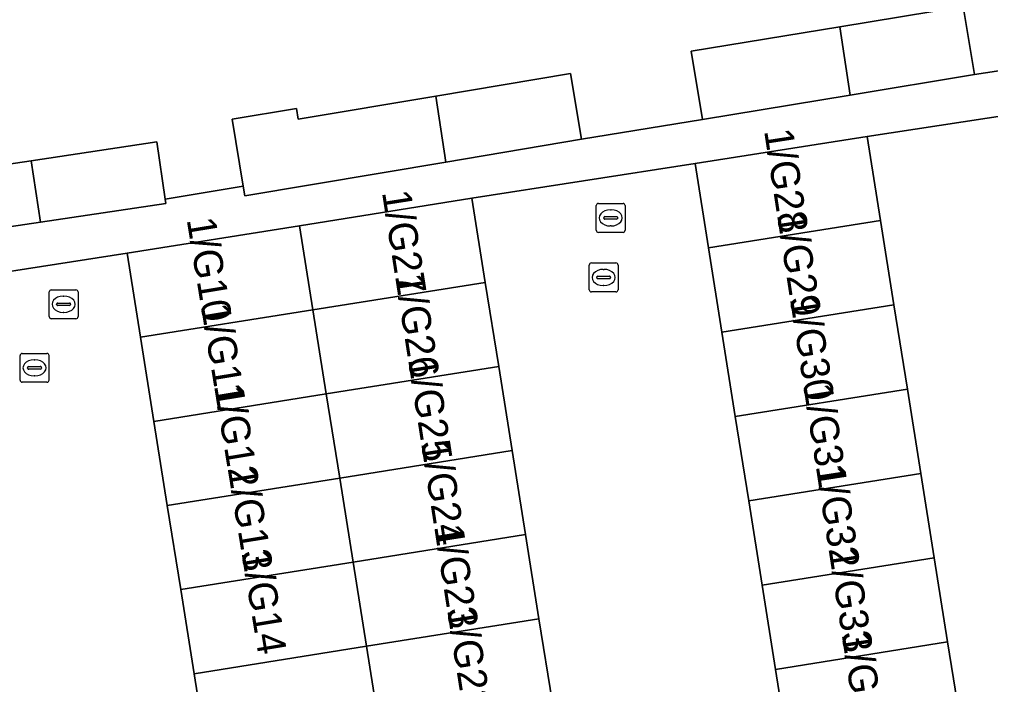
# Model space of a CAD drawing. Extents: x 160077 to 160948, y 386481 to 387498.
# Drawn here: x 160470.64 to 160504.27, y 387091.52 to 387114.56 of the extents above; entities that cross this region are included whole.
import ezdxf

# ---------------------------------------------------------------- set-up
doc = ezdxf.new("R2010")
doc.units = 0
for name, color, linetype in [('IMGEO_Erf', 7, 'Continuous'), ('IMGEO_Kolk', 7, 'Continuous'), ('IMGEO_Pand', 7, 'Continuous'), ('IMGEO_Pand_nummerreeks', 7, 'Continuous'), ('IMGEO_Rijbaan_lokaal_open', 7, 'Continuous'), ('IMGEO_Rioolput', 7, 'Continuous'), ('IMGEO_Voetpad_open', 7, 'Continuous')]:
    doc.layers.add(name, color=color, linetype=linetype)

msp = doc.modelspace()

# ---------------------------------------------------------------- linework, layer by layer
at = {"layer": 'IMGEO_Erf'}
for points in [[(160455.401, 387117.108), (160456.412, 387110.822), (160460.797, 387111.529), (160461.633, 387106.348), (160466.206, 387106.971), (160465.917, 387108.905), (160471.041, 387109.67), (160475.393, 387110.319), (160475.689, 387108.336), (160478.389, 387108.79), (160478, 387111.107), (160480.229, 387111.481), (160480.292, 387111.109), (160485.056, 387111.907), (160489.722, 387112.69), (160490.104, 387110.412), (160494.296, 387111.102), (160493.908, 387113.461), (160499.05, 387114.307), (160503.326, 387115.01), (160503.714, 387112.651), (160508.902, 387113.439)], [(160510.65, 387112.136), (160500, 387110.513), (160500.464, 387107.594), (160500.928, 387104.675), (160501.392, 387101.756), (160501.856, 387098.837), (160502.32, 387095.918), (160502.785, 387092.998), (160503.249, 387090.079), (160503.713, 387087.16), (160504.177, 387084.241), (160504.641, 387081.322)]]:
    msp.add_lwpolyline(points, dxfattribs=at)
at = {"layer": 'IMGEO_Kolk'}
for p, q in [((160490.371, 387105.2), (160490.371, 387106.052)), ((160490.446, 387106.126), (160491.298, 387106.126)), ((160490.859, 387105.906), (160490.884, 387105.906)), ((160491.372, 387106.052), (160491.372, 387105.2)), ((160490.63, 387105.62), (160490.63, 387105.632)), ((160491.068, 387105.583), (160490.67, 387105.583)), ((160490.673, 387105.669), (160491.071, 387105.669)), ((160491.114, 387105.632), (160491.114, 387105.62)), ((160490.882, 387105.346), (160490.857, 387105.346)), ((160491.298, 387105.126), (160490.446, 387105.126)), ((160470.66, 387102.068), (160470.66, 387102.92)), ((160470.735, 387102.994), (160471.587, 387102.994)), ((160471.661, 387102.92), (160471.661, 387102.068)), ((160470.962, 387102.537), (160471.36, 387102.537)), ((160471.148, 387102.774), (160471.173, 387102.774)), ((160470.919, 387102.488), (160470.919, 387102.5)), ((160471.357, 387102.451), (160470.959, 387102.451)), ((160471.171, 387102.214), (160471.146, 387102.214)), ((160471.403, 387102.5), (160471.403, 387102.488)), ((160471.587, 387101.994), (160470.735, 387101.994))]:
    msp.add_line(p, q, dxfattribs=at)
for points in [[(160490.371, 387105.2), (160490.371, 387106.052)], [(160490.446, 387106.126), (160491.298, 387106.126)], [(160491.372, 387106.052), (160491.372, 387105.2)], [(160491.298, 387105.126), (160490.446, 387105.126)], [(160470.66, 387102.068), (160470.66, 387102.92)], [(160470.735, 387102.994), (160471.587, 387102.994)], [(160471.661, 387102.92), (160471.661, 387102.068)], [(160471.587, 387101.994), (160470.735, 387101.994)]]:
    msp.add_lwpolyline(points, dxfattribs=at)
for centre, radius, start, end in [((160490.448, 387106.05), 0.0765, 91.552, 178.448), ((160490.448, 387106.05), 0.0765, 91.552, 178.448), ((160491.296, 387106.05), 0.0765, 1.552, 88.448), ((160491.296, 387106.05), 0.0765, 1.552, 88.448), ((160490.67, 387105.629), 0.0403, 85.8775, 175.7526), ((160490.667, 387105.619), 0.0366, 178.938, 274.7102), ((160491.071, 387105.626), 0.043, 264.8664, 352.4533), ((160491.075, 387105.631), 0.0386, 1.7309, 96.639), ((160490.448, 387105.202), 0.0765, 181.552, 268.448), ((160490.448, 387105.202), 0.0765, 181.552, 268.448), ((160491.296, 387105.202), 0.0765, 271.552, 358.448), ((160491.296, 387105.202), 0.0765, 271.552, 358.448), ((160470.737, 387102.918), 0.0765, 91.552, 178.448), ((160470.737, 387102.918), 0.0765, 91.552, 178.448), ((160471.585, 387102.918), 0.0765, 1.552, 88.448), ((160471.585, 387102.918), 0.0765, 1.552, 88.448), ((160470.959, 387102.497), 0.0403, 85.8775, 175.7526), ((160471.364, 387102.499), 0.0386, 1.7309, 96.639), ((160470.956, 387102.487), 0.0366, 178.938, 274.7102), ((160471.36, 387102.494), 0.043, 264.8664, 352.4533), ((160470.737, 387102.07), 0.0765, 181.552, 268.448), ((160470.737, 387102.07), 0.0765, 181.552, 268.448), ((160471.585, 387102.07), 0.0765, 271.552, 358.448), ((160471.585, 387102.07), 0.0765, 271.552, 358.448)]:
    msp.add_arc(centre, radius, start, end, dxfattribs=at)
for centre, major_axis, ratio, start_param, end_param in [((160490.858, 387105.626), (-0.387, 0.002), 0.722429, 4.712389, 7.853982), ((160490.883, 387105.626), (-0.39, 0.002), 0.717154, 1.570796, 4.712389), ((160471.147, 387102.494), (-0.387, 0.002), 0.722429, 4.712389, 7.853982), ((160471.172, 387102.494), (-0.39, 0.002), 0.717154, 1.570796, 4.712389)]:
    msp.add_ellipse(centre, major_axis=major_axis, ratio=ratio, start_param=start_param, end_param=end_param, dxfattribs=at)
at = {"layer": 'IMGEO_Pand'}
for points in [[(160503.714, 387112.651), (160503.326, 387115.01), (160499.05, 387114.307), (160499.415, 387111.944)], [(160493.908, 387113.461), (160494.296, 387111.102), (160499.415, 387111.944), (160499.05, 387114.307)], [(160490.104, 387110.412), (160489.722, 387112.69), (160485.056, 387111.907), (160485.408, 387109.624)], [(160485.056, 387111.907), (160480.292, 387111.109), (160480.229, 387111.481), (160478, 387111.107), (160478.389, 387108.79), (160478.445, 387108.457), (160485.408, 387109.624)], [(160475.393, 387110.319), (160471.041, 387109.67), (160471.369, 387107.541), (160475.711, 387108.19), (160475.689, 387108.336)], [(160494.505, 387106.647), (160500.464, 387107.594), (160500, 387110.513), (160494.042, 387109.568)], [(160471.041, 387109.67), (160465.917, 387108.905), (160466.206, 387106.971), (160466.235, 387106.775), (160471.369, 387107.541)], [(160486.309, 387108.368), (160480.336, 387107.416), (160480.801, 387104.503), (160486.773, 387105.455)], [(160494.969, 387103.727), (160500.928, 387104.675), (160500.464, 387107.594), (160494.505, 387106.647)], [(160474.829, 387103.551), (160480.801, 387104.503), (160480.336, 387107.416), (160474.364, 387106.464)], [(160486.773, 387105.455), (160480.801, 387104.503), (160481.265, 387101.59), (160487.238, 387102.542)], [(160495.432, 387100.808), (160501.392, 387101.756), (160500.928, 387104.675), (160494.969, 387103.727)], [(160475.293, 387100.638), (160481.265, 387101.59), (160480.801, 387104.503), (160474.829, 387103.551)], [(160487.238, 387102.542), (160481.265, 387101.59), (160481.729, 387098.677), (160487.702, 387099.629)], [(160475.757, 387097.725), (160481.729, 387098.677), (160481.265, 387101.59), (160475.293, 387100.638)], [(160495.895, 387097.889), (160501.856, 387098.837), (160501.392, 387101.756), (160495.432, 387100.808)], [(160487.702, 387099.629), (160481.729, 387098.677), (160482.194, 387095.764), (160488.167, 387096.716)], [(160496.358, 387094.97), (160502.32, 387095.918), (160501.856, 387098.837), (160495.895, 387097.889)], [(160476.222, 387094.812), (160482.194, 387095.764), (160481.729, 387098.677), (160475.757, 387097.725)], [(160488.167, 387096.716), (160482.194, 387095.764), (160482.658, 387092.851), (160488.631, 387093.804)], [(160496.821, 387092.05), (160502.785, 387092.998), (160502.32, 387095.918), (160496.358, 387094.97)], [(160476.686, 387091.899), (160482.658, 387092.851), (160482.194, 387095.764), (160476.222, 387094.812)], [(160488.631, 387093.804), (160482.658, 387092.851), (160483.122, 387089.938), (160489.096, 387090.891)], [(160477.151, 387088.986), (160483.122, 387089.938), (160482.658, 387092.851), (160476.686, 387091.899)], [(160497.284, 387089.131), (160503.249, 387090.079), (160502.785, 387092.998), (160496.821, 387092.05)]]:
    msp.add_lwpolyline(points, close=True, dxfattribs=at)
at = {"layer": 'IMGEO_Rijbaan_lokaal_open'}
for points in [[(160494.042, 387109.568), (160486.309, 387108.368), (160486.773, 387105.455), (160487.238, 387102.542), (160487.702, 387099.629), (160488.167, 387096.716), (160488.631, 387093.804), (160489.096, 387090.891), (160489.56, 387087.978), (160490.025, 387085.065), (160490.489, 387082.152), (160498.21, 387083.295), (160497.747, 387086.212), (160497.284, 387089.131), (160496.821, 387092.05), (160496.358, 387094.97), (160495.895, 387097.889), (160495.432, 387100.808), (160494.969, 387103.727), (160494.505, 387106.647)], [(160474.364, 387106.464), (160466.494, 387105.244), (160466.952, 387102.336), (160467.409, 387099.428), (160467.867, 387096.52), (160468.325, 387093.612), (160468.782, 387090.704), (160469.24, 387087.796), (160469.698, 387084.888), (160470.155, 387081.98), (160470.613, 387079.072), (160478.544, 387080.247), (160478.08, 387083.16), (160477.615, 387086.073), (160477.151, 387088.986), (160476.686, 387091.899), (160476.222, 387094.812), (160475.757, 387097.725), (160475.293, 387100.638), (160474.829, 387103.551)]]:
    msp.add_lwpolyline(points, close=True, dxfattribs=at)
at = {"layer": 'IMGEO_Rioolput'}
for p, q in [((160490.616, 387107.262), (160490.616, 387108.114)), ((160490.691, 387108.188), (160491.543, 387108.188)), ((160491.104, 387107.968), (160491.129, 387107.968)), ((160491.617, 387108.114), (160491.617, 387107.262)), ((160490.875, 387107.682), (160490.875, 387107.694)), ((160491.313, 387107.645), (160490.915, 387107.645)), ((160490.918, 387107.731), (160491.316, 387107.731)), ((160491.359, 387107.694), (160491.359, 387107.682)), ((160491.127, 387107.408), (160491.102, 387107.408)), ((160491.543, 387107.188), (160490.691, 387107.188)), ((160471.741, 387105.196), (160472.593, 387105.196)), ((160471.666, 387104.27), (160471.666, 387105.122)), ((160472.154, 387104.976), (160472.179, 387104.976)), ((160472.667, 387105.122), (160472.667, 387104.27)), ((160471.925, 387104.69), (160471.925, 387104.702)), ((160472.363, 387104.653), (160471.965, 387104.653)), ((160471.968, 387104.739), (160472.366, 387104.739)), ((160472.409, 387104.702), (160472.409, 387104.69)), ((160472.593, 387104.196), (160471.741, 387104.196)), ((160472.177, 387104.416), (160472.152, 387104.416))]:
    msp.add_line(p, q, dxfattribs=at)
for points in [[(160490.616, 387107.262), (160490.616, 387108.114)], [(160490.691, 387108.188), (160491.543, 387108.188)], [(160491.617, 387108.114), (160491.617, 387107.262)], [(160491.543, 387107.188), (160490.691, 387107.188)], [(160471.741, 387105.196), (160472.593, 387105.196)], [(160471.666, 387104.27), (160471.666, 387105.122)], [(160472.667, 387105.122), (160472.667, 387104.27)], [(160472.593, 387104.196), (160471.741, 387104.196)]]:
    msp.add_lwpolyline(points, dxfattribs=at)
for centre, radius, start, end in [((160490.693, 387108.112), 0.0765, 91.552, 178.448), ((160490.693, 387108.112), 0.0765, 91.552, 178.448), ((160491.541, 387108.112), 0.0765, 1.552, 88.448), ((160491.541, 387108.112), 0.0765, 1.552, 88.448), ((160490.915, 387107.691), 0.0403, 85.8775, 175.7526), ((160490.912, 387107.681), 0.0366, 178.938, 274.7102), ((160491.316, 387107.688), 0.043, 264.8664, 352.4533), ((160491.32, 387107.693), 0.0386, 1.7309, 96.639), ((160490.693, 387107.264), 0.0765, 181.552, 268.448), ((160490.693, 387107.264), 0.0765, 181.552, 268.448), ((160491.541, 387107.264), 0.0765, 271.552, 358.448), ((160491.541, 387107.264), 0.0765, 271.552, 358.448), ((160471.743, 387105.12), 0.0765, 91.552, 178.448), ((160471.743, 387105.12), 0.0765, 91.552, 178.448), ((160472.591, 387105.12), 0.0765, 1.552, 88.448), ((160472.591, 387105.12), 0.0765, 1.552, 88.448), ((160471.965, 387104.699), 0.0403, 85.8775, 175.7526), ((160471.962, 387104.689), 0.0366, 178.938, 274.7102), ((160472.366, 387104.696), 0.043, 264.8664, 352.4533), ((160472.37, 387104.701), 0.0386, 1.7309, 96.639), ((160471.743, 387104.272), 0.0765, 181.552, 268.448), ((160471.743, 387104.272), 0.0765, 181.552, 268.448), ((160472.591, 387104.272), 0.0765, 271.552, 358.448), ((160472.591, 387104.272), 0.0765, 271.552, 358.448)]:
    msp.add_arc(centre, radius, start, end, dxfattribs=at)
for centre, major_axis, ratio, start_param, end_param in [((160491.103, 387107.688), (-0.387, 0.002), 0.722429, 4.712389, 7.853982), ((160491.128, 387107.688), (-0.39, 0.002), 0.717154, 1.570796, 4.712389), ((160472.153, 387104.696), (-0.387, 0.002), 0.722429, 4.712389, 7.853982), ((160472.178, 387104.696), (-0.39, 0.002), 0.717154, 1.570796, 4.712389)]:
    msp.add_ellipse(centre, major_axis=major_axis, ratio=ratio, start_param=start_param, end_param=end_param, dxfattribs=at)
at = {"layer": 'IMGEO_Voetpad_open'}
msp.add_lwpolyline([(160508.902, 387113.439), (160503.714, 387112.651), (160499.415, 387111.944), (160494.296, 387111.102), (160490.104, 387110.412), (160485.408, 387109.624), (160478.445, 387108.457), (160478.389, 387108.79), (160475.689, 387108.336), (160475.711, 387108.19), (160471.369, 387107.541), (160466.235, 387106.775), (160466.206, 387106.971), (160461.633, 387106.348), (160457.248, 387105.64), (160457.484, 387103.826), (160460.673, 387104.328), (160466.494, 387105.244), (160474.364, 387106.464), (160480.336, 387107.416), (160486.309, 387108.368), (160494.042, 387109.568), (160500, 387110.513), (160510.65, 387112.136)], dxfattribs=at)

# ---------------------------------------------------------------- texts
at = {"layer": 'IMGEO_Pand_nummerreeks'}
for s, rotation, p in [('1/G28', 278.7616, (160496.426, 387110.708)), ('1/G27', 278.8667, (160483.192, 387108.577)), ('1/G10', 279.3503, (160476.427, 387107.631)), ('1/G29', 278.7616, (160496.873, 387107.808)), ('1/G26', 278.8667, (160483.643, 387105.684)), ('1/G30', 278.7616, (160497.322, 387104.896)), ('1/G11', 279.3503, (160476.919, 387104.644)), ('1/G25', 278.8667, (160484.095, 387102.79)), ('1/G12', 279.3503, (160477.374, 387101.877)), ('1/G31', 278.7616, (160497.786, 387101.883)), ('1/G24', 278.8667, (160484.546, 387099.897)), ('1/G13', 279.3503, (160477.85, 387098.988)), ('1/G32', 278.7616, (160498.216, 387099.092)), ('1/G23', 278.8667, (160484.997, 387097.003)), ('1/G14', 279.3503, (160478.324, 387096.106)), ('1/G33', 278.7616, (160498.665, 387096.18)), ('1/G22', 278.8667, (160485.448, 387094.116)), ('1/G34', 278.7616, (160499.113, 387093.274))]:
    msp.add_text(s, height=1, rotation=rotation, dxfattribs=at).set_placement(p)

doc.saveas('drawing.dxf')
